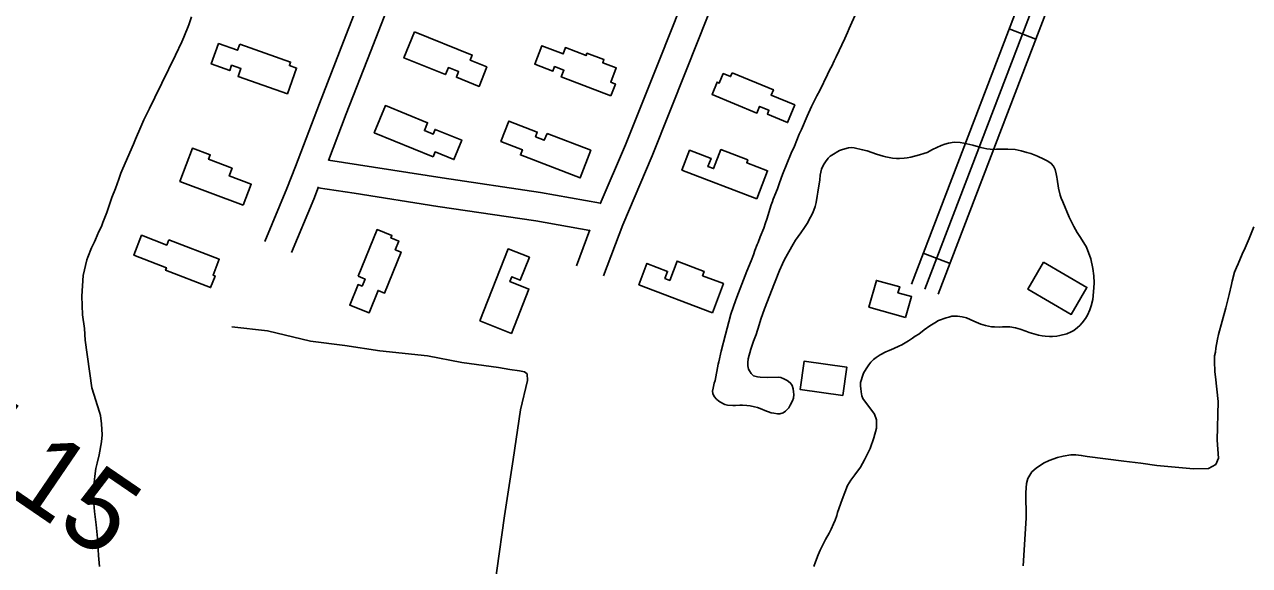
# Model space of a CAD drawing. Extents: x 3297735 to 3335592, y 670436 to 695807.
# Drawn here: x 3320909 to 3322185, y 687571 to 688133 of the extents above; entities that cross this region are included whole.
import ezdxf

# ---------------------------------------------------------------- set-up
doc = ezdxf.new("R2010")
doc.units = 0
for name, color, linetype in [('V-BLDG-OTLN', 7, 'Continuous'), ('V-RIVR-RANG-IDEN', 7, 'Continuous'), ('V-ROAD-CNTR', 7, 'Continuous'), ('V-SITE-VEGE', 7, 'Continuous'), ('V-TOPO-SHOR', 7, 'Continuous')]:
    doc.layers.add(name, color=color, linetype=linetype)

msp = doc.modelspace()

# ---------------------------------------------------------------- linework, layer by layer
at = {"layer": 'V-BLDG-OTLN'}
for points in [[(3321315.4, 688125.8), (3321375.5, 688101.7), (3321373.4, 688096.2), (3321390.7, 688089.3), (3321382.6, 688069.1), (3321359.1, 688078.6), (3321361.4, 688084.4), (3321350.7, 688088.7), (3321347.7, 688081.3), (3321304.4, 688098.7)], [(3321133.5, 688113.1), (3321186.4, 688094.4), (3321185.2, 688090.8), (3321192.6, 688088.1), (3321183.2, 688061.4), (3321131.8, 688079.5), (3321134.7, 688087.6), (3321125, 688091), (3321123.1, 688085.6), (3321103.9, 688092.4), (3321111.4, 688113.6), (3321131.2, 688106.6)], [(3321520, 688059.2), (3321468.3, 688078.9), (3321471, 688085.9), (3321461.3, 688089.6), (3321459.5, 688085), (3321440.6, 688092.1), (3321447.9, 688111.3), (3321470.1, 688102.8), (3321472.6, 688109.4), (3321494.1, 688101.2), (3321495, 688103.6), (3321512.6, 688096.9), (3321511.4, 688093.7), (3321525.4, 688088.4), (3321519.7, 688073.4), (3321524.6, 688071.5)], [(3321646.3, 688083.3), (3321689.1, 688065.6), (3321686.7, 688060), (3321711.4, 688049.8), (3321703.9, 688031.5), (3321682.8, 688040.2), (3321684.4, 688044.2), (3321674.7, 688048.2), (3321671.9, 688041.4), (3321625.2, 688060.6), (3321630.5, 688073.5), (3321632.8, 688072.6), (3321636.8, 688082.4), (3321644.6, 688079.2)], [(3321334.8, 687995.9), (3321273.6, 688020.8), (3321285.1, 688049.2), (3321329.1, 688031.3), (3321325.8, 688023.1), (3321334.9, 688019.4), (3321336.9, 688024.4), (3321364.7, 688013.2), (3321356.5, 687992.9), (3321336.9, 688000.9)], [(3321453.4, 688020.2), (3321498.9, 688002.6), (3321487.8, 687973.8), (3321425.7, 687997.8), (3321427.8, 688003.2), (3321405.4, 688011.9), (3321413.5, 688033), (3321443.3, 688021.5), (3321441.5, 688016.7), (3321450.6, 688013.1)], [(3321137.2, 687945.4), (3321071.2, 687970.3), (3321084.2, 688004.8), (3321102.8, 687997.8), (3321101, 687993.3), (3321125.5, 687984), (3321122.5, 687975.9), (3321145.5, 687967.3)], [(3321671.8, 687952), (3321593.8, 687982), (3321601.8, 688002.7), (3321624.2, 687994.1), (3321621, 687985.7), (3321626.8, 687983.5), (3321634.5, 688003.4), (3321662.4, 687992.6), (3321661.3, 687989.6), (3321683.1, 687981.3)], [(3321256.9, 687871.5), (3321276.5, 687920.1), (3321291.9, 687913.9), (3321290.9, 687911.5), (3321299, 687908.2), (3321295.4, 687899.2), (3321301.5, 687896.8), (3321284.3, 687854), (3321277.5, 687856.8), (3321268.1, 687833.4), (3321248, 687841.5), (3321256.7, 687863), (3321260.9, 687861.3), (3321263.9, 687868.7)], [(3321059.7, 687909.6), (3321112.2, 687889.3), (3321105.8, 687872.6), (3321107.9, 687871.8), (3321103.2, 687859.8), (3321056.2, 687877.9), (3321057.2, 687880.4), (3321023.3, 687893.5), (3321031.2, 687914.2), (3321057.5, 687904)], [(3321383.4, 687825.2), (3321412.9, 687900), (3321435, 687891.3), (3321425.6, 687867.5), (3321416.6, 687871), (3321414.7, 687866.1), (3321434.5, 687858.3), (3321416.3, 687812.2)], [(3321625.6, 687833.7), (3321549, 687862.7), (3321557.4, 687884.9), (3321578.9, 687876.7), (3321576.1, 687869.3), (3321581.2, 687867.3), (3321588.8, 687887.3), (3321617, 687876.6), (3321615.3, 687872.1), (3321637, 687863.9)], [(3321970.4, 687886.2), (3322015.5, 687859.9), (3321999.2, 687831.9), (3321954, 687858.2)], [(3321826.8, 687828.8), (3321788.5, 687839.4), (3321796.3, 687867.3), (3321820.6, 687860.6), (3321818.8, 687854.4), (3321832.9, 687850.5)], [(3321761.5, 687747.7), (3321716.9, 687753.9), (3321721, 687783.2), (3321765.6, 687777)]]:
    msp.add_lwpolyline(points, close=True, dxfattribs=at)
at = {"layer": 'V-ROAD-CNTR'}
for p, q in [((3321962.4, 688118.2), (3321934.4, 688128.9)), ((3321873, 687884.8), (3321845, 687895.5))]:
    msp.add_line(p, q, dxfattribs=at)
for points in [[(3321159.7, 687907.8), (3321182.6, 687962.9), (3321191.4, 687985.6), (3321216.4, 688051.2), (3321241.5, 688115.9), (3321271.8, 688193.5), (3321307.8, 688285.9), (3321340, 688367.7), (3321377.1, 688459.8), (3321411.9, 688549.4), (3321439, 688618.5), (3321451.6, 688649.6)], [(3321225.9, 687991.9), (3321244.4, 688040.4), (3321269.5, 688105.1), (3321299.7, 688182.6), (3321335.7, 688274.9), (3321367.8, 688356.6), (3321405, 688448.8), (3321439.8, 688538.5), (3321466.9, 688607.4), (3321479.4, 688638.3)], [(3322131.2, 688642.5), (3321832.8, 687863.5)], [(3322145.2, 688637.2), (3321846.8, 687858.2)], [(3322159.2, 688631.8), (3321860.8, 687852.8)], [(3321744.5, 688537.3), (3321739.7, 688525.7), (3321705.2, 688437.7), (3321671.6, 688351.7), (3321643, 688279.4), (3321612.7, 688203.5), (3321571.1, 688098.3), (3321535.2, 688008.2), (3321508.9, 687946.9)], [(3321640.5, 688192.4), (3321599, 688087.2), (3321562.9, 687996.7), (3321532.2, 687925.2), (3321512.1, 687871.9)], [(3321509.2, 687947.6), (3321446.7, 687958.7), (3321344.1, 687974), (3321257.1, 687987.6), (3321226, 687992.3)], [(3321187.4, 687896.2), (3321210.5, 687951.8), (3321215.4, 687964.6)], [(3321497.9, 687919.2), (3321441.9, 687929.1), (3321339.6, 687944.3), (3321252.5, 687958), (3321215.1, 687963.6)], [(3321498.1, 687919.7), (3321484, 687882.5)]]:
    msp.add_lwpolyline(points, dxfattribs=at)
msp.add_spline([(3321115.6, 689341.6), (3320860.2, 689006.8), (3320525.5, 688555.9), (3320190.5, 688114.6), (3319698.3, 687479.7), (3319438.5, 687141.6)], degree=3, dxfattribs=at)
at = {"layer": 'V-SITE-VEGE'}
for points in [[(3321083.3, 688141.3), (3321080.4, 688133.1), (3321075.4, 688120.2), (3321073.3, 688115.3), (3321066.7, 688101.5), (3321052.3, 688072.6), (3321045.2, 688057.5), (3321039.4, 688046.2), (3321033.7, 688034.3), (3321030.5, 688026.9), (3321025, 688014.1), (3321023, 688009), (3321011.8, 687983.7), (3321009.8, 687978.8), (3321007.6, 687972.5), (3321004, 687963), (3321000.2, 687953.5), (3320995, 687938), (3320991.1, 687927.6), (3320989.4, 687923.5), (3320986.7, 687918.1), (3320983.3, 687909.9), (3320982.3, 687907.3), (3320979.3, 687901.1), (3320975.3, 687891.6), (3320974.3, 687888.6), (3320970.4, 687872.2), (3320969.1, 687850.8), (3320969.8, 687831.5), (3320971.9, 687817.2), (3320972.4, 687805.2), (3320979.6, 687755.5), (3320987.5, 687730.2), (3320988.4, 687726.6), (3320989.7, 687718), (3320990.1, 687706.8), (3320989.6, 687699.3), (3320987.1, 687685.7), (3320985.2, 687677.1), (3320983.8, 687671.5), (3320982.6, 687663.5), (3320981.6, 687653.2), (3320981.6, 687635.3), (3320982.3, 687627), (3320983.2, 687618.4), (3320984, 687612.9), (3320985.4, 687599.3), (3320985.6, 687591.9), (3320986, 687587.3), (3320986.5, 687581), (3320986.9, 687577.2), (3320987.6, 687569.7)], [(3321716.1, 688019.4), (3321718.3, 688024.1), (3321724.1, 688038.1), (3321728.6, 688048), (3321734.3, 688059.3), (3321737.4, 688064.8), (3321745.4, 688081.6), (3321747.9, 688086.6), (3321749.8, 688090.2), (3321752.4, 688095.8), (3321754.5, 688099.8), (3321763.5, 688119), (3321766.2, 688125.2), (3321768.1, 688129.3), (3321775.2, 688145.6)], [(3321737.3, 687971.9), (3321735.3, 687958.9), (3321734.8, 687954.8), (3321733.8, 687948.4), (3321732.6, 687944.2), (3321730.3, 687937.7), (3321727.9, 687933), (3321724.1, 687926.3), (3321721.4, 687922.2), (3321717.7, 687916.6), (3321712.2, 687909.2), (3321709.6, 687904.9), (3321700.8, 687889), (3321698.5, 687884.6), (3321695.3, 687877.4), (3321690.1, 687864.4), (3321679.8, 687837.7), (3321676, 687826.8), (3321674.4, 687821.1), (3321671.2, 687811.1), (3321668.5, 687804.1), (3321665.5, 687795.9), (3321662.8, 687785.6), (3321662.4, 687781.8), (3321662.6, 687778.3), (3321663.3, 687775.1), (3321664.2, 687773.3), (3321666.1, 687770.3), (3321668.3, 687768.1), (3321672.7, 687766.8), (3321675.2, 687766.5), (3321683, 687766.3), (3321694.4, 687766.6), (3321696.8, 687766.2), (3321700, 687764.9), (3321702.8, 687763.6), (3321704.5, 687762.5), (3321707.1, 687760), (3321708.6, 687757.8), (3321709.8, 687754.4), (3321710.2, 687751.2), (3321710.3, 687748.7), (3321709.9, 687744.6), (3321708.9, 687741.9), (3321706.7, 687737.5), (3321705.1, 687734.8), (3321701.6, 687731.3), (3321699.3, 687729.6), (3321695.8, 687728.6), (3321693.2, 687728.5), (3321689.6, 687729.1), (3321686.9, 687729.6), (3321680.2, 687732.1), (3321677.2, 687733.3), (3321672.5, 687735), (3321669.4, 687735.8), (3321664.8, 687736.8), (3321661.6, 687737.3), (3321657, 687737.6), (3321654, 687737.6), (3321649.6, 687737.3), (3321646.9, 687737.2), (3321641.2, 687737.5), (3321638.6, 687738.2), (3321636.3, 687739.3), (3321632.4, 687741.6), (3321629.9, 687743.6), (3321627.6, 687746.4), (3321626.2, 687749.5), (3321625.8, 687752), (3321626.4, 687755.3), (3321627.6, 687760.4), (3321628.5, 687763.1), (3321631.6, 687780.3), (3321632.3, 687782.4), (3321634.8, 687793.5), (3321639.1, 687811), (3321642.6, 687824.1), (3321644.9, 687832.1), (3321649.9, 687847.2), (3321652.8, 687854.5), (3321659.6, 687872.5), (3321661.5, 687876.8), (3321666, 687887.5), (3321668.5, 687894), (3321669.9, 687898.3), (3321672.2, 687904.7), (3321673.1, 687906.7), (3321675.3, 687912.7), (3321679, 687921.7), (3321681, 687927.3), (3321682.4, 687930.9), (3321686.8, 687945.9), (3321688.1, 687949.4), (3321688.8, 687951.8), (3321693.4, 687962.6), (3321695.6, 687968.6), (3321698.7, 687977.5), (3321707.6, 687999.6), (3321711.1, 688006.9), (3321716.1, 688019.4)], [(3321897.8, 687825), (3321904.9, 687821.8), (3321909.9, 687820.3), (3321913.1, 687819.6), (3321916.1, 687819), (3321919.3, 687818.8), (3321924.3, 687818.7), (3321927.6, 687818.9), (3321932.3, 687819), (3321935.4, 687818.9), (3321941.1, 687818.1), (3321946, 687816.7), (3321951.8, 687814.4), (3321955.5, 687813.2), (3321965, 687810.4), (3321969.1, 687809.6), (3321972.2, 687809.2), (3321976.6, 687809), (3321979.6, 687809), (3321984.2, 687809.3), (3321987.3, 687809.8), (3321994.7, 687811.6), (3321999.1, 687813.6), (3322001.9, 687815.2), (3322005.8, 687818.2), (3322008.3, 687820.4), (3322010.7, 687823), (3322014.1, 687827.7), (3322016.1, 687831.2), (3322018.7, 687836.8), (3322020.1, 687840.7), (3322021.8, 687847.3), (3322022.8, 687859.7), (3322022.9, 687864.7), (3322022.7, 687872.1), (3322021.8, 687879.7), (3322019.6, 687889.7), (3322015, 687901.7), (3322012.4, 687906.3), (3322008.2, 687913), (3322005.5, 687917.1), (3322001.9, 687923.3), (3321997, 687933.2), (3321990.3, 687949), (3321988.8, 687952.7), (3321987.6, 687956), (3321985.9, 687963.1), (3321984.7, 687972.5), (3321984.2, 687974.8), (3321983.6, 687978), (3321982.5, 687982.6), (3321980.8, 687986.2), (3321978.3, 687989), (3321974.8, 687991.2), (3321970.6, 687993.5), (3321964, 687996.6), (3321957.3, 687999.1), (3321953.1, 688000.4), (3321946.9, 688002), (3321940.9, 688003.3), (3321933.3, 688003.8), (3321921.5, 688003.7), (3321918.1, 688003.5), (3321911.4, 688004.2), (3321905, 688005.5), (3321896.6, 688008), (3321887.4, 688010), (3321883.6, 688010.7), (3321877.4, 688010.9), (3321871.4, 688010.1), (3321867.5, 688009), (3321863.7, 688007.5), (3321854.8, 688003.3), (3321849.3, 688000.4), (3321845.6, 687999.1), (3321841.3, 687997.9), (3321832.2, 687995.6), (3321828.4, 687994.8), (3321825.1, 687994.3), (3321820.3, 687994), (3321817.2, 687994.1), (3321813.2, 687994.4), (3321806.1, 687995.8), (3321803.5, 687996.5), (3321796.4, 687998.6), (3321786.7, 688001.9), (3321782, 688003.2), (3321773.1, 688005), (3321770.9, 688005.4), (3321767.3, 688005.3), (3321761.2, 688003.6), (3321757.9, 688002.3), (3321750.1, 687997.7), (3321748.3, 687996.4), (3321746.2, 687994.5), (3321743.3, 687990.7), (3321742, 687988.6), (3321740.3, 687985.3), (3321739.3, 687983), (3321737.9, 687976.6), (3321737.3, 687971.9)], [(3322189.3, 687923.1), (3322184.4, 687910.7), (3322180.4, 687901.1), (3322177.3, 687894.5), (3322173, 687884.5), (3322171.2, 687880.7), (3322169.1, 687875.8), (3322166.8, 687866.4), (3322166.2, 687863), (3322163.5, 687852.5), (3322160.2, 687838.9), (3322152.6, 687811), (3322151.6, 687806.3), (3322149.9, 687796.7), (3322149.3, 687792.6), (3322148.5, 687788.7), (3322148.3, 687786), (3322148.4, 687783.3), (3322148.7, 687772.2), (3322149.3, 687766.8), (3322152, 687741.4), (3322151.3, 687701.2), (3322152.4, 687682.3), (3322149.6, 687675.8), (3322142, 687671.6), (3322126.5, 687671.1), (3322088.3, 687674.8), (3322071.7, 687677.3), (3322054.1, 687679.3), (3322015.7, 687684.1), (3322009.6, 687685.3), (3322003.9, 687685.7), (3321998.9, 687685.8), (3321990.9, 687684.6), (3321985, 687682.9), (3321976.2, 687679.9), (3321970.4, 687677.1), (3321962.6, 687671.9), (3321958.2, 687668.1), (3321954.1, 687661.3)], [(3321731.1, 687569.5), (3321732.9, 687574.5), (3321735.8, 687581.9), (3321737.8, 687586.8), (3321741.1, 687593.5), (3321743.5, 687597.9), (3321747.2, 687604.4), (3321749.2, 687608.4), (3321751.8, 687614.2), (3321753.3, 687617.7), (3321755, 687622.6), (3321755.8, 687625.7), (3321760.7, 687639.5), (3321763.4, 687646.5), (3321766.4, 687653.9), (3321768, 687656.8), (3321769.6, 687659.3), (3321774, 687664.9), (3321779.7, 687673.1), (3321784.1, 687680.7), (3321789.7, 687692.5), (3321793.6, 687703.4), (3321796.6, 687713.5), (3321796.5, 687722.3), (3321794.3, 687728), (3321782.2, 687744.3), (3321781.2, 687747.2), (3321780.4, 687751.2), (3321780, 687754.7), (3321779.9, 687757.4), (3321779.9, 687760.9), (3321780.4, 687763.3), (3321781.7, 687767.6), (3321783, 687770.7), (3321785.6, 687775.3), (3321788.5, 687779.5), (3321790.4, 687782.1), (3321793.4, 687785.1), (3321796, 687787), (3321800.2, 687789.7), (3321806.2, 687792.8), (3321809.5, 687794.2), (3321814.5, 687796.5), (3321819.7, 687798.7), (3321822.9, 687800.3), (3321829.6, 687804.4), (3321833.8, 687807.1), (3321836.6, 687809.1), (3321840.5, 687811.5), (3321846.2, 687816), (3321852, 687820), (3321857.1, 687823.3), (3321861.1, 687825.5), (3321869.1, 687828.4), (3321871.8, 687829.1), (3321875, 687829.9), (3321877.7, 687830.2), (3321880.8, 687830.2), (3321885.6, 687829.5), (3321890, 687828.4), (3321897.8, 687825)], [(3321954.1, 687661.3), (3321952.5, 687656), (3321951.9, 687646.8), (3321952.3, 687620.1), (3321949.3, 687570.2)]]:
    msp.add_lwpolyline(points, dxfattribs=at)
at = {"layer": 'V-TOPO-SHOR'}
msp.add_lwpolyline([(3321125.3, 687818.9), (3321162.5, 687814.8), (3321207, 687804.1), (3321242.8, 687799.7), (3321279.3, 687793.9), (3321328.8, 687788.7), (3321364.6, 687781.9), (3321402.8, 687776.5), (3321414.8, 687774.6), (3321424.7, 687773.3), (3321430.1, 687772), (3321432.6, 687770), (3321433, 687763.2), (3321425.8, 687732.8), (3321418.2, 687680.9), (3321409.3, 687622.2), (3321401, 687565.6), (3321391.5, 687494.6), (3321385.8, 687456.7), (3321378.9, 687416.4)], dxfattribs=at)

# ---------------------------------------------------------------- texts
at = {"layer": 'V-RIVR-RANG-IDEN'}
msp.add_text('R-225.15', height=83, rotation=325.6935, dxfattribs=at).set_placement((3320614.4, 687833.6))

doc.saveas('drawing.dxf')
